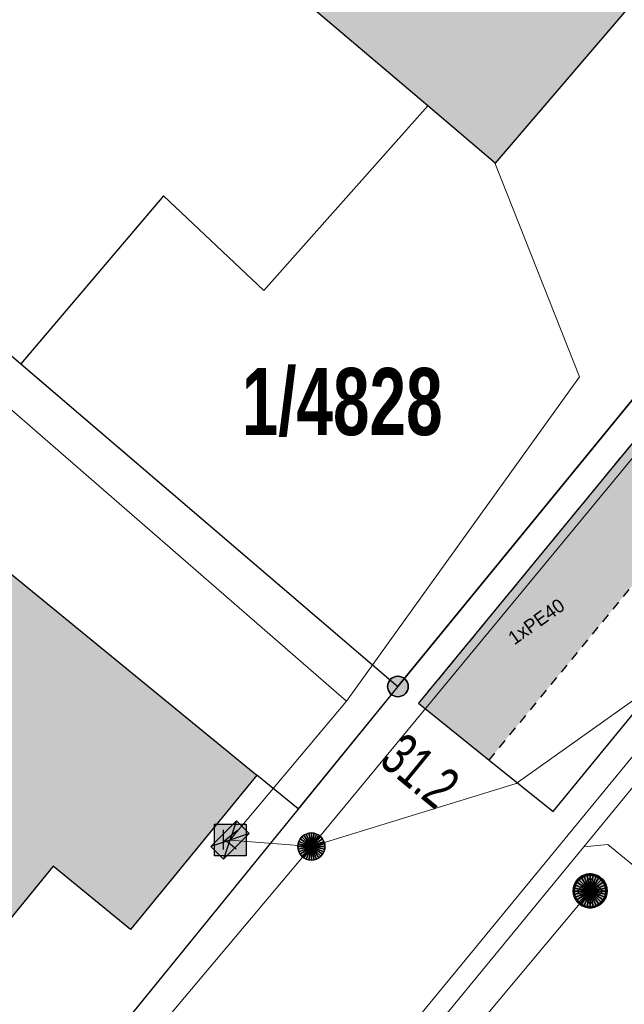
# Model space of a CAD drawing. Header units: metres. Extents: x 2695560 to 2696939, y 1260491 to 1262050.
# Tile 416 of 656: x 2695977 to 2695991, y 1260944 to 1260966. Entities that reach past the tile are written whole.
import ezdxf

# ---------------------------------------------------------------- set-up
doc = ezdxf.new("R2010")
doc.units = ezdxf.units.M
doc.linetypes.add('AUSGEZOGEN', pattern=[0])
doc.linetypes.add('VERDECKT2_S2', pattern=[0.36, 0.2, -0.16])
for name, color, linetype in [('XR$1$AV_Flächen (EO)', 7, 'AUSGEZOGEN'), ('XR$1$AV_Gebäudeflächen (BB)', 7, 'AUSGEZOGEN'), ('XR$1$AV_Gebäudeflächen (EO)', 7, 'AUSGEZOGEN'), ('XR$1$AV_Grenzpunkte', 7, 'AUSGEZOGEN'), ('XR$1$AV_Grundstück-Nr.', 7, 'AUSGEZOGEN'), ('XR$1$AV_Haus-Nr.', 7, 'AUSGEZOGEN'), ('XR$1$AV_Linien (BB)', 7, 'AUSGEZOGEN'), ('XR$1$AW_LK_Schachtdeckel', 24, 'AUSGEZOGEN'), ('XR$1$Liegenschaftsgrenzen', 7, 'AUSGEZOGEN'), ('XR$1$PFAV', 255, 'AUSGEZOGEN'), ('XR$1$PFAW', 255, 'AUSGEZOGEN'), ('XR$1$PFWFM', 255, 'AUSGEZOGEN'), ('XR$1$TV_LK_KNOTEN', 92, 'AUSGEZOGEN')]:
    doc.layers.add(name, color=color, linetype=linetype)
for name, color, linetype, lineweight in [('XR$2$ABW-Linie-R-genau', 4, 'AUSGEZOGEN', 18), ('XR$2$ABW-Punkt', 6, 'AUSGEZOGEN', 18), ('XR$2$KOM-Linie-U-genau', 91, 'AUSGEZOGEN', 18), ('XR$2$KOM-Punkt-U', 91, 'AUSGEZOGEN', 18), ('XR$2$WEI-Text', 59, 'AUSGEZOGEN', 18)]:
    doc.layers.add(name, color=color, linetype=linetype, lineweight=lineweight)
doc.styles.add('ARIAL', font='arial.ttf')
doc.styles.add('TXT', font='txt')

# ---------------------------------------------------------------- blocks, each defined once
blk = doc.blocks.new('COMPLEXOBJECT_1267')
at = {"layer": 'XR$1$Liegenschaftsgrenzen', "color": 7, "linetype": 'AUSGEZOGEN', "transparency": 33554687}
blk.add_line((5967.81, 10966.06), (5982.44, 10983.1), dxfattribs=at)
blk.add_arc((5986.369, 10979.754), 5.161, 135.551, 139.5832, dxfattribs=at)
blk = doc.blocks.new('BAV15')
at = {"layer": 'XR$1$PFAV', "transparency": 33554687}
blk.add_hatch(color=7, dxfattribs=at).paths.add_polyline_path([(0.5, 0), (0.49, 0.101), (0.459, 0.197), (0.41, 0.286), (0.344, 0.362), (0.264, 0.424), (0.174, 0.469), (0.076, 0.494), (-0.025, 0.499), (-0.125, 0.484), (-0.22, 0.449), (-0.306, 0.395), (-0.379, 0.326), (-0.437, 0.243), (-0.477, 0.15), (-0.497, 0.051), (-0.497, -0.051), (-0.477, -0.15), (-0.437, -0.243), (-0.379, -0.326), (-0.306, -0.395), (-0.22, -0.449), (-0.125, -0.484), (-0.025, -0.499), (0.076, -0.494), (0.174, -0.469), (0.264, -0.424), (0.344, -0.362), (0.41, -0.286), (0.459, -0.197), (0.49, -0.101)])
at = {"color": 7, "transparency": 33554687}
for start, end in [(90, 270), (270, 90)]:
    blk.add_arc((0, 0), 0.5, start, end, dxfattribs=at)
at = {"layer": 'XR$1$PFAV', "transparency": 33554687}
blk.add_circle((0, 0), 0.5, dxfattribs=at)
blk = doc.blocks.new('BAW2082')
at = {"layer": 'XR$1$PFAW', "transparency": 33554687}
blk.add_hatch(color=7, dxfattribs=at).paths.add_polyline_path([(0.509, -0.003), (0.499, 0.098), (0.469, 0.194), (0.42, 0.283), (0.354, 0.359), (0.274, 0.421), (0.183, 0.466), (0.085, 0.491), (-0.016, 0.496), (-0.116, 0.481), (-0.211, 0.446), (-0.297, 0.392), (-0.37, 0.323), (-0.428, 0.24), (-0.468, 0.147), (-0.488, 0.047), (-0.488, -0.054), (-0.468, -0.153), (-0.428, -0.246), (-0.37, -0.329), (-0.297, -0.398), (-0.211, -0.452), (-0.116, -0.487), (-0.016, -0.502), (0.085, -0.497), (0.183, -0.472), (0.274, -0.427), (0.354, -0.366), (0.42, -0.289), (0.469, -0.2), (0.499, -0.104)])
at = {"transparency": 33554687}
for start, end in [(91.1948, 268.8052), (268.8052, 91.1948)]:
    blk.add_arc((0.01, 0), 0.5, start, end, dxfattribs=at)
at = {"layer": 'XR$1$PFAW', "transparency": 33554687}
blk.add_circle((0.009, -0.003), 0.5, dxfattribs=at)
blk = doc.blocks.new('BTV1')
at = {"layer": 'XR$1$PFWFM', "transparency": 33554687}
blk.add_hatch(color=7, dxfattribs=at).paths.add_polyline_path([(-0.5, 0.5), (-0.5, -0.5), (0.5, -0.5), (0.5, 0.5)])
at = {"color": 92, "transparency": 33554687}
for p, q in [((-0.219, 0.321), (-0.219, -0.298)), ((-0.208, -0.05), (0.23, 0.31)), ((-0.159, 0.001), (0.192, -0.283))]:
    blk.add_line(p, q, dxfattribs=at)
blk.add_polyline3d([(-0.5, 0.5, 0.993), (0.5, 0.5, 0.993), (0.5, -0.5, 0.993), (-0.5, -0.5, 0.993)], close=True, dxfattribs=at)
blk = doc.blocks.new('KOM-BAUWERK-U')
at = {"layer": 'XR$2$KOM-Punkt-U', "linetype": 'AUSGEZOGEN', "lineweight": 25, "transparency": 33554687}
blk.add_polyline3d([(-400, -200, 2500), (400, -200, 2500), (400, 200, 2500), (-400, 200, 2500)], close=True, dxfattribs=at)
for points in [[(-400, 200, 2500), (0, 0, 2500), (400, -200, 2500)], [(-400, -200, 2500), (0, 0, 2500), (400, 200, 2500)]]:
    blk.add_polyline3d(points, dxfattribs=at)
blk = doc.blocks.new('KOM-SCHACHT_RUND-U')
at = {"layer": 'XR$2$KOM-Punkt-U', "linetype": 'AUSGEZOGEN', "lineweight": 25, "transparency": 33554687}
for points in [[(-167, 249, 2500), (0, 0, 2500), (-212, 212, 2500)], [(-167, 249), (0, 0), (-212, 212)], [(-167, 249, 2500), (-167, 249), (-212, 212), (-212, 212, 2500)], [(-115, 277, 2500), (0, 0, 2500), (-167, 249, 2500)], [(-115, 277), (0, 0), (-167, 249)], [(-115, 277, 2500), (-115, 277), (-167, 249), (-167, 249, 2500)], [(-59, 294, 2500), (0, 0, 2500), (-115, 277, 2500)], [(-59, 294), (0, 0), (-115, 277)], [(-59, 294, 2500), (-59, 294), (-115, 277), (-115, 277, 2500)], [(0, 300, 2500), (0, 0, 2500), (-59, 294, 2500)], [(0, 300), (0, 0), (-59, 294)], [(0, 300, 2500), (0, 300), (-59, 294), (-59, 294, 2500)], [(59, 294, 2500), (0, 0, 2500), (0, 300, 2500)], [(59, 294), (0, 0), (0, 300)], [(59, 294, 2500), (59, 294), (0, 300), (0, 300, 2500)], [(115, 277, 2500), (0, 0, 2500), (59, 294, 2500)], [(115, 277), (0, 0), (59, 294)], [(167, 249, 2500), (0, 0, 2500), (115, 277, 2500)], [(167, 249), (0, 0), (115, 277)], [(212, 212, 2500), (0, 0, 2500), (167, 249, 2500)], [(212, 212), (0, 0), (167, 249)], [(115, 277, 2500), (115, 277), (59, 294), (59, 294, 2500)], [(167, 249, 2500), (167, 249), (115, 277), (115, 277, 2500)], [(212, 212, 2500), (212, 212), (167, 249), (167, 249, 2500)], [(-294, 59, 2500), (0, 0, 2500), (-300, 0, 2500)], [(-294, 59), (0, 0), (-300, 0)], [(-294, 59, 2500), (-294, 59), (-300, 0), (-300, 0, 2500)], [(-300, 0, 2500), (0, 0, 2500), (-294, -59, 2500)], [(-300, 0), (0, 0), (-294, -59)], [(-277, 115, 2500), (0, 0, 2500), (-294, 59, 2500)], [(-277, 115), (0, 0), (-294, 59)], [(-277, 115, 2500), (-277, 115), (-294, 59), (-294, 59, 2500)], [(-294, -59, 2500), (0, 0, 2500), (-277, -115, 2500)], [(-294, -59), (0, 0), (-277, -115)], [(-249, 167, 2500), (0, 0, 2500), (-277, 115, 2500)], [(-249, 167), (0, 0), (-277, 115)], [(-249, 167, 2500), (-249, 167), (-277, 115), (-277, 115, 2500)], [(-277, -115, 2500), (0, 0, 2500), (-249, -167, 2500)], [(-277, -115), (0, 0), (-249, -167)], [(-212, 212, 2500), (0, 0, 2500), (-249, 167, 2500)], [(-212, 212), (0, 0), (-249, 167)], [(-212, 212, 2500), (-212, 212), (-249, 167), (-249, 167, 2500)], [(-249, -167, 2500), (0, 0, 2500), (-212, -212, 2500)], [(-249, -167), (0, 0), (-212, -212)], [(-212, -212, 2500), (0, 0, 2500), (-167, -249, 2500)], [(-212, -212), (0, 0), (-167, -249)], [(-167, -249, 2500), (0, 0, 2500), (-115, -277, 2500)], [(-167, -249), (0, 0), (-115, -277)], [(-115, -277, 2500), (0, 0, 2500), (-59, -294, 2500)], [(-115, -277), (0, 0), (-59, -294)], [(-59, -294, 2500), (0, 0, 2500), (0, -300, 2500)], [(-59, -294), (0, 0), (0, -300)], [(249, 167, 2500), (0, 0, 2500), (212, 212, 2500)], [(249, 167), (0, 0), (212, 212)], [(277, 115, 2500), (0, 0, 2500), (249, 167, 2500)], [(277, 115), (0, 0), (249, 167)], [(294, 59, 2500), (0, 0, 2500), (277, 115, 2500)], [(294, 59), (0, 0), (277, 115)], [(300, 0, 2500), (0, 0, 2500), (294, 59, 2500)], [(300, 0), (0, 0), (294, 59)], [(0, -300, 2500), (0, 0, 2500), (59, -294, 2500)], [(59, -294, 2500), (0, 0, 2500), (115, -277, 2500)], [(115, -277, 2500), (0, 0, 2500), (167, -249, 2500)], [(167, -249, 2500), (0, 0, 2500), (212, -212, 2500)], [(212, -212, 2500), (0, 0, 2500), (249, -167, 2500)], [(249, -167, 2500), (0, 0, 2500), (277, -115, 2500)], [(277, -115, 2500), (0, 0, 2500), (294, -59, 2500)], [(294, -59, 2500), (0, 0, 2500), (300, 0, 2500)], [(0, -300), (0, 0), (59, -294)], [(59, -294), (0, 0), (115, -277)], [(115, -277), (0, 0), (167, -249)], [(167, -249), (0, 0), (212, -212)], [(212, -212), (0, 0), (249, -167)], [(249, -167), (0, 0), (277, -115)], [(277, -115), (0, 0), (294, -59)], [(294, -59), (0, 0), (300, 0)], [(249, 167, 2500), (249, 167), (212, 212), (212, 212, 2500)], [(277, 115, 2500), (277, 115), (249, 167), (249, 167, 2500)], [(294, 59, 2500), (294, 59), (277, 115), (277, 115, 2500)], [(300, 0, 2500), (300, 0), (294, 59), (294, 59, 2500)], [(-300, 0, 2500), (-300, 0), (-294, -59), (-294, -59, 2500)], [(-294, -59, 2500), (-294, -59), (-277, -115), (-277, -115, 2500)], [(-277, -115, 2500), (-277, -115), (-249, -167), (-249, -167, 2500)], [(-249, -167, 2500), (-249, -167), (-212, -212), (-212, -212, 2500)], [(-212, -212, 2500), (-212, -212), (-167, -249), (-167, -249, 2500)], [(167, -249, 2500), (167, -249), (212, -212), (212, -212, 2500)], [(212, -212, 2500), (212, -212), (249, -167), (249, -167, 2500)], [(249, -167, 2500), (249, -167), (277, -115), (277, -115, 2500)], [(277, -115, 2500), (277, -115), (294, -59), (294, -59, 2500)], [(294, -59, 2500), (294, -59), (300, 0), (300, 0, 2500)], [(-167, -249, 2500), (-167, -249), (-115, -277), (-115, -277, 2500)], [(-115, -277, 2500), (-115, -277), (-59, -294), (-59, -294, 2500)], [(-59, -294, 2500), (-59, -294), (0, -300), (0, -300, 2500)], [(0, -300, 2500), (0, -300), (59, -294), (59, -294, 2500)], [(59, -294, 2500), (59, -294), (115, -277), (115, -277, 2500)], [(115, -277, 2500), (115, -277), (167, -249), (167, -249, 2500)]]:
    blk.add_3dface(points, dxfattribs=at)
blk = doc.blocks.new('ABW-VERSICKERUNGSANLAGE')
at = {"layer": 'XR$2$ABW-Punkt', "linetype": 'AUSGEZOGEN', "transparency": 33554687}
blk.add_hatch(color=4, dxfattribs=at).paths.add_polyline_path([(0, -283), (283, 0), (-283, 0)])
at = {"layer": 'XR$2$ABW-Punkt', "color": 4, "linetype": 'AUSGEZOGEN', "lineweight": 25, "transparency": 33554687}
blk.add_polyline3d([(283, 0, 2500), (0, 283, 2500), (-283, 0, 2500)], dxfattribs=at)
at = {"layer": 'XR$2$ABW-Punkt', "color": 4, "linetype": 'AUSGEZOGEN', "lineweight": 13, "transparency": 33554687}
blk.add_3dface([(-283, 0, 2500), (0, 0, 2500), (283, 0, 2500), (0, -283, 2500)], dxfattribs=at)
blk = doc.blocks.new('ABW-DECKEL')
at = {"layer": 'XR$2$ABW-Punkt', "linetype": 'AUSGEZOGEN', "lineweight": 25, "transparency": 33554687}
for points in [[(-247, 247, 2500), (0, 0, 2500), (-291, 194, 2500)], [(-247, 247), (0, 0), (-291, 194)], [(-247, 247, 2500), (-247, 247), (-291, 194), (-291, 194, 2500)], [(-194, 291, 2500), (0, 0, 2500), (-247, 247, 2500)], [(-194, 291), (0, 0), (-247, 247)], [(-194, 291, 2500), (-194, 291), (-247, 247), (-247, 247, 2500)], [(-134, 323, 2500), (0, 0, 2500), (-194, 291, 2500)], [(-134, 323), (0, 0), (-194, 291)], [(-134, 323, 2500), (-134, 323), (-194, 291), (-194, 291, 2500)], [(-68, 343, 2500), (0, 0, 2500), (-134, 323, 2500)], [(-68, 343), (0, 0), (-134, 323)], [(-68, 343, 2500), (-68, 343), (-134, 323), (-134, 323, 2500)], [(0, 350, 2500), (0, 0, 2500), (-68, 343, 2500)], [(0, 350), (0, 0), (-68, 343)], [(0, 350, 2500), (0, 350), (-68, 343), (-68, 343, 2500)], [(68, 343, 2500), (0, 0, 2500), (0, 350, 2500)], [(68, 343), (0, 0), (0, 350)], [(68, 343, 2500), (68, 343), (0, 350), (0, 350, 2500)], [(134, 323, 2500), (0, 0, 2500), (68, 343, 2500)], [(134, 323), (0, 0), (68, 343)], [(194, 291, 2500), (0, 0, 2500), (134, 323, 2500)], [(194, 291), (0, 0), (134, 323)], [(247, 247, 2500), (0, 0, 2500), (194, 291, 2500)], [(247, 247), (0, 0), (194, 291)], [(291, 194, 2500), (0, 0, 2500), (247, 247, 2500)], [(291, 194), (0, 0), (247, 247)], [(134, 323, 2500), (134, 323), (68, 343), (68, 343, 2500)], [(194, 291, 2500), (194, 291), (134, 323), (134, 323, 2500)], [(247, 247, 2500), (247, 247), (194, 291), (194, 291, 2500)], [(291, 194, 2500), (291, 194), (247, 247), (247, 247, 2500)], [(-343, 68, 2500), (0, 0, 2500), (-350, 0, 2500)], [(-343, 68), (0, 0), (-350, 0)], [(-343, 68, 2500), (-343, 68), (-350, 0), (-350, 0, 2500)], [(-350, 0, 2500), (0, 0, 2500), (-343, -68, 2500)], [(-350, 0), (0, 0), (-343, -68)], [(-323, 134, 2500), (0, 0, 2500), (-343, 68, 2500)], [(-323, 134), (0, 0), (-343, 68)], [(-323, 134, 2500), (-323, 134), (-343, 68), (-343, 68, 2500)], [(-343, -68, 2500), (0, 0, 2500), (-323, -134, 2500)], [(-343, -68), (0, 0), (-323, -134)], [(-291, 194, 2500), (0, 0, 2500), (-323, 134, 2500)], [(-291, 194), (0, 0), (-323, 134)], [(-291, 194, 2500), (-291, 194), (-323, 134), (-323, 134, 2500)], [(-323, -134, 2500), (0, 0, 2500), (-291, -194, 2500)], [(-323, -134), (0, 0), (-291, -194)], [(-291, -194, 2500), (0, 0, 2500), (-247, -247, 2500)], [(-291, -194), (0, 0), (-247, -247)], [(-247, -247, 2500), (0, 0, 2500), (-194, -291, 2500)], [(-247, -247), (0, 0), (-194, -291)], [(-194, -291, 2500), (0, 0, 2500), (-134, -323, 2500)], [(-194, -291), (0, 0), (-134, -323)], [(-134, -323, 2500), (0, 0, 2500), (-68, -343, 2500)], [(-134, -323), (0, 0), (-68, -343)], [(-68, -343, 2500), (0, 0, 2500), (0, -350, 2500)], [(-68, -343), (0, 0), (0, -350)], [(323, 134, 2500), (0, 0, 2500), (291, 194, 2500)], [(323, 134), (0, 0), (291, 194)], [(343, 68, 2500), (0, 0, 2500), (323, 134, 2500)], [(343, 68), (0, 0), (323, 134)], [(350, 0, 2500), (0, 0, 2500), (343, 68, 2500)], [(350, 0), (0, 0), (343, 68)], [(0, -350, 2500), (0, 0, 2500), (68, -343, 2500)], [(68, -343, 2500), (0, 0, 2500), (134, -323, 2500)], [(134, -323, 2500), (0, 0, 2500), (194, -291, 2500)], [(194, -291, 2500), (0, 0, 2500), (247, -247, 2500)], [(247, -247, 2500), (0, 0, 2500), (291, -194, 2500)], [(291, -194, 2500), (0, 0, 2500), (323, -134, 2500)], [(323, -134, 2500), (0, 0, 2500), (343, -68, 2500)], [(343, -68, 2500), (0, 0, 2500), (350, 0, 2500)], [(0, -350), (0, 0), (68, -343)], [(68, -343), (0, 0), (134, -323)], [(134, -323), (0, 0), (194, -291)], [(194, -291), (0, 0), (247, -247)], [(247, -247), (0, 0), (291, -194)], [(291, -194), (0, 0), (323, -134)], [(323, -134), (0, 0), (343, -68)], [(343, -68), (0, 0), (350, 0)], [(323, 134, 2500), (323, 134), (291, 194), (291, 194, 2500)], [(343, 68, 2500), (343, 68), (323, 134), (323, 134, 2500)], [(350, 0, 2500), (350, 0), (343, 68), (343, 68, 2500)], [(-350, 0, 2500), (-350, 0), (-343, -68), (-343, -68, 2500)], [(-343, -68, 2500), (-343, -68), (-323, -134), (-323, -134, 2500)], [(-323, -134, 2500), (-323, -134), (-291, -194), (-291, -194, 2500)], [(-291, -194, 2500), (-291, -194), (-247, -247), (-247, -247, 2500)], [(247, -247, 2500), (247, -247), (291, -194), (291, -194, 2500)], [(291, -194, 2500), (291, -194), (323, -134), (323, -134, 2500)], [(323, -134, 2500), (323, -134), (343, -68), (343, -68, 2500)], [(343, -68, 2500), (343, -68), (350, 0), (350, 0, 2500)], [(-247, -247, 2500), (-247, -247), (-194, -291), (-194, -291, 2500)], [(-194, -291, 2500), (-194, -291), (-134, -323), (-134, -323, 2500)], [(-134, -323, 2500), (-134, -323), (-68, -343), (-68, -343, 2500)], [(-68, -343, 2500), (-68, -343), (0, -350), (0, -350, 2500)], [(0, -350, 2500), (0, -350), (68, -343), (68, -343, 2500)], [(68, -343, 2500), (68, -343), (134, -323), (134, -323, 2500)], [(134, -323, 2500), (134, -323), (194, -291), (194, -291, 2500)], [(194, -291, 2500), (194, -291), (247, -247), (247, -247, 2500)]]:
    blk.add_3dface(points, dxfattribs=at)

msp = doc.modelspace()

# ---------------------------------------------------------------- hatches: boundary and pattern name
at = {"layer": 'XR$1$AV_Gebäudeflächen (BB)', "true_color": 0xd2d2d2, "transparency": 33554687}
for points in [[(2695982.196, 1260973.224), (2695979.49, 1260970.065), (2695986.483, 1260964.129), (2695987.97, 1260962.867), (2695996.099, 1260972.363), (2695987.506, 1260979.424)], [(2695974.152, 1260956.325), (2695970.267, 1260959.504), (2695968.115, 1260956.937), (2695967.371, 1260955.991), (2695967.416, 1260955.954), (2695968.083, 1260955.401), (2695968.826, 1260956.353), (2695971.795, 1260953.918), (2695966.723, 1260947.718), (2695963.096, 1260950.675), (2695957.958, 1260944.396), (2695970.36, 1260934.249), (2695973.108, 1260937.608), (2695971.398, 1260939.007), (2695973.437, 1260941.499), (2695975.147, 1260940.099), (2695977.889, 1260943.45), (2695976.179, 1260944.849), (2695978.199, 1260947.317), (2695979.909, 1260945.918), (2695982.702, 1260949.33)]]:
    msp.add_hatch(color=254, dxfattribs=at).paths.add_polyline_path(points)
at = {"layer": 'XR$1$AV_Gebäudeflächen (EO)', "true_color": 0xebebeb, "transparency": 33554687}
msp.add_hatch(color=7, dxfattribs=at).paths.add_polyline_path([(2695986.275, 1260950.921), (2695987.834, 1260949.662), (2696004.84, 1260970.371), (2696003.3, 1260971.632)])

# ---------------------------------------------------------------- linework, layer by layer
at = {"layer": 'XR$1$AV_Flächen (EO)', "color": 7, "linetype": 'VERDECKT2_S2', "transparency": 33554687}
for p, q in [((2696003.3, 1260971.632), (2695986.275, 1260950.921)), ((2695987.834, 1260949.662), (2696004.84, 1260970.371))]:
    msp.add_line(p, q, dxfattribs=at)
at = {"layer": 'XR$1$AV_Flächen (EO)', "color": 7, "linetype": 'AUSGEZOGEN', "transparency": 33554687}
msp.add_line((2695986.275, 1260950.921), (2695987.834, 1260949.662), dxfattribs=at)
at = {"layer": 'XR$1$AV_Linien (BB)', "color": 7, "linetype": 'AUSGEZOGEN', "transparency": 33554687}
for p, q in [((2695985.82, 1260951.29), (2696002.85, 1260972.13)), ((2695974.152, 1260956.325), (2695982.702, 1260949.33))]:
    msp.add_line(p, q, dxfattribs=at)
for points in [[(2695982.196, 1260973.224), (2695987.506, 1260979.424), (2695996.099, 1260972.363), (2695987.97, 1260962.867), (2695986.483, 1260964.129)], [(2695986.483, 1260964.129), (2695979.49, 1260970.065), (2695982.196, 1260973.224)], [(2696003.363, 1260971.709), (2695986.275, 1260950.921), (2695987.834, 1260949.662), (2695989.25, 1260948.528), (2695998.44, 1260959.737), (2695998.647, 1260959.989), (2695997.992, 1260960.52), (2695998.149, 1260960.714), (2696001.096, 1260958.326)], [(2695986.483, 1260964.129), (2695982.855, 1260960.049), (2695980.64, 1260962.145), (2695977.48, 1260958.426), (2695985.82, 1260951.29)], [(2695985.82, 1260951.29), (2695983.616, 1260948.582), (2695982.702, 1260949.33)], [(2695982.702, 1260949.33), (2695979.909, 1260945.918), (2695978.199, 1260947.317), (2695976.179, 1260944.849), (2695977.889, 1260943.45), (2695975.147, 1260940.099), (2695973.437, 1260941.499), (2695971.398, 1260939.007), (2695973.108, 1260937.608), (2695970.36, 1260934.249), (2695957.958, 1260944.396), (2695963.096, 1260950.675)]]:
    msp.add_lwpolyline(points, dxfattribs=at)
at = {"layer": 'XR$1$Liegenschaftsgrenzen', "color": 7, "linetype": 'AUSGEZOGEN', "transparency": 33554687}
for p, q in [((2696002.85, 1260972.13), (2695985.82, 1260951.29)), ((2695968.78, 1260965.87), (2695985.82, 1260951.29)), ((2695985.82, 1260951.29), (2695968.57, 1260930.09))]:
    msp.add_line(p, q, dxfattribs=at)
at = {"layer": 'XR$2$ABW-Linie-R-genau', "linetype": 'AUSGEZOGEN', "transparency": 33554687}
for points in [[(2695983.458, 1260936.81), (2695981.806, 1260938.167), (2695981.773, 1260938.497), (2695985.304, 1260942.796), (2695994.511, 1260954.01), (2695994.701, 1260954.241), (2695999.703, 1260960.333), (2696004.065, 1260965.379)], [(2696000.566, 1260958.11), (2695998.251, 1260957.882), (2695989.928, 1260947.746), (2695984.835, 1260941.544)], [(2695991.439, 1260946.995), (2695990.46, 1260947.798), (2695989.928, 1260947.746)], [(2695981.445, 1260936.441), (2695985.774, 1260941.624), (2695990.069, 1260946.766)]]:
    msp.add_lwpolyline(points, dxfattribs=at)
at = {"layer": 'XR$2$KOM-Linie-U-genau', "linetype": 'AUSGEZOGEN', "transparency": 33554687}
for p, q in [((2695982.107, 1260947.895), (2695984.682, 1260950.965)), ((2695983.907, 1260947.751), (2695982.107, 1260947.895))]:
    msp.add_line(p, q, dxfattribs=at)
for points in [[(2695984.682, 1260950.965), (2695968.303, 1260965.209), (2695959.76, 1260973.196), (2695957.159, 1260975.883), (2695952.904, 1260980.828)], [(2696007.019, 1260970.594), (2696000.885, 1260968.422), (2695992.923, 1260958.665), (2695983.907, 1260947.751)], [(2695984.682, 1260950.965), (2695989.832, 1260958.14), (2695987.965, 1260962.869)], [(2695999.562, 1260954.632), (2695998.715, 1260955.324), (2695996.095, 1260954.596), (2695988.434, 1260949.144), (2695983.907, 1260947.751)], [(2695970.797, 1260930.574), (2695971.808, 1260933.371), (2695983.907, 1260947.751)]]:
    msp.add_lwpolyline(points, dxfattribs=at)

# ---------------------------------------------------------------- block references
at = {"layer": 'XR$1$AV_Grenzpunkte', "color": 7, "linetype": 'AUSGEZOGEN', "lineweight": -3, "transparency": 33554687, "xscale": 0.4549999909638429, "yscale": 0.4549999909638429}
msp.add_blockref('BAV15', (2695985.82, 1260951.29), dxfattribs=at)
at = {"layer": 'XR$1$AW_LK_Schachtdeckel', "color": 24, "linetype": 'AUSGEZOGEN', "lineweight": -3, "transparency": 33554687, "xscale": 0.7499999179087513, "yscale": 0.7499999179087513, "rotation": 140.129536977}
msp.add_blockref('BAW2082', (2695990.074, 1260946.767), dxfattribs=at)
at = {"layer": 'XR$1$Liegenschaftsgrenzen', "color": 7, "linetype": 'AUSGEZOGEN', "lineweight": -3, "transparency": 33554687}
msp.add_blockref('COMPLEXOBJECT_1267', (2690000.97, 1249999.81), dxfattribs=at)
at = {"layer": 'XR$1$TV_LK_KNOTEN', "color": 92, "linetype": 'AUSGEZOGEN', "lineweight": -3, "transparency": 33554687, "xscale": 0.7000000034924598, "yscale": 0.7000000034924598}
msp.add_blockref('BTV1', (2695982.112, 1260947.896), dxfattribs=at)
at = {"layer": 'XR$2$ABW-Punkt', "color": 6, "linetype": 'AUSGEZOGEN', "lineweight": 18, "transparency": 33554687, "xscale": 0.001, "yscale": 0.001, "zscale": 0.001, "rotation": 360}
for name in ['ABW-DECKEL', 'ABW-VERSICKERUNGSANLAGE']:
    msp.add_blockref(name, (2695990.069, 1260946.766), dxfattribs=at)
at = {"layer": 'XR$2$KOM-Punkt-U', "color": 91, "linetype": 'AUSGEZOGEN', "lineweight": 18, "transparency": 33554687, "xscale": 0.001, "yscale": 0.001, "zscale": 0.001}
for name, p, rotation in [('KOM-BAUWERK-U', (2695982.107, 1260947.895), 225), ('KOM-SCHACHT_RUND-U', (2695983.907, 1260947.751), 360)]:
    msp.add_blockref(name, p, dxfattribs=dict(at, rotation=rotation))

# ---------------------------------------------------------------- texts
at = {"layer": 'XR$1$AV_Grundstück-Nr.', "color": 7, "transparency": 33554687, "insert": (2695984.587, 1260957.57), "char_height": 1.48491, "width": 4.98214, "attachment_point": 5, "style": 'ARIAL'}
msp.add_mtext('\\A1;{\\fArial|i0|b1;\\H1.484908;\\W0.700000;\\C7;1/4828}\\P', dxfattribs=at)
at = {"layer": 'XR$1$AV_Haus-Nr.', "color": 7, "transparency": 33554687, "insert": (2695986.61, 1260949.788), "char_height": 0.92968, "width": 2.03566, "attachment_point": 2, "rotation": 320.688, "style": 'ARIAL'}
msp.add_mtext('\\W0.66;31.2', dxfattribs=at)
at = {"layer": 'XR$2$WEI-Text', "transparency": 33554687, "insert": (2695988.397, 1260952.194), "char_height": 0.3, "width": 1.76905, "attachment_point": 7, "rotation": 35.5, "style": 'TXT'}
msp.add_mtext('\\W1.00;1xPE40', dxfattribs=at)

doc.saveas('drawing.dxf')
